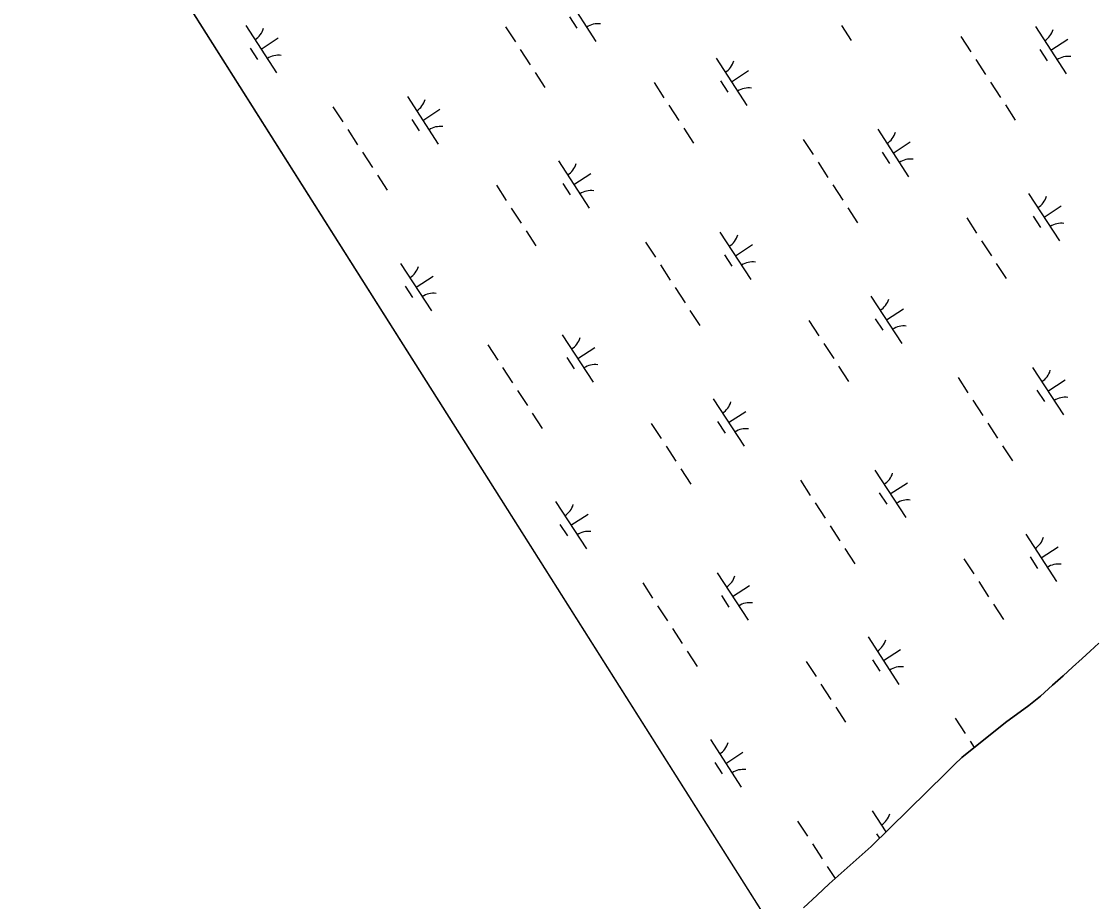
# Model space of a CAD drawing. Extents: x 3953924 to 3974542, y 193747 to 216192.
# Drawn here: x 3958928 to 3959877, y 206897 to 207674 of the extents above; entities that cross this region are included whole.
import ezdxf

# ---------------------------------------------------------------- set-up
doc = ezdxf.new("R2010")
doc.units = 0
for name, color, linetype in [('V-GRID-FRAM', 7, 'Continuous'), ('V-TOPO-SHOR', 7, 'Continuous'), ('V-WETL-SWMP', 7, 'Continuous')]:
    doc.layers.add(name, color=color, linetype=linetype)

msp = doc.modelspace()

# ---------------------------------------------------------------- linework, layer by layer
at = {"layer": 'V-GRID-FRAM'}
msp.add_lwpolyline([(3964669.26, 213787.91), (3972946.02, 201072.93), (3966056.99, 196668.54), (3957950.81, 209463.95), (3964669.26, 213787.91)], dxfattribs=at)
at = {"layer": 'V-TOPO-SHOR'}
msp.add_lwpolyline([(3959619.46, 206890.96), (3959631.55, 206902.06), (3959642.13, 206912.16), (3959679.03, 206945.2), (3959745.05, 207009.93), (3959752.74, 207017.67), (3959759.29, 207023.78), (3959798.06, 207054.8), (3959818.45, 207069.74), (3959828.77, 207077.96), (3959839.35, 207087.69), (3959848.92, 207096.04), (3959857.23, 207103.64), (3959865.67, 207111.25), (3959872.85, 207117.86), (3959880.41, 207124.84)], dxfattribs=at)
at = {"layer": 'V-WETL-SWMP'}
for p, q in [((3959408.63, 207698.3), (3959435.9, 207656.39)), ((3959594.36, 206869.64), (3959076.74, 207686.68)), ((3959126.33, 207670.51), (3959153.61, 207628.61)), ((3959355.9, 207669.25), (3959364.63, 207655.84)), ((3959412.53, 207678.17), (3959419.07, 207668.11)), ((3959652.88, 207670.52), (3959661.61, 207657.11)), ((3959824.34, 207669.47), (3959851.62, 207627.56)), ((3959758.52, 207660.54), (3959767.25, 207647.13)), ((3959130.23, 207650.38), (3959136.78, 207640.32)), ((3959139.97, 207649.56), (3959155.06, 207659.38)), ((3959837.98, 207648.52), (3959853.07, 207658.33)), ((3959368.99, 207649.14), (3959377.72, 207635.73)), ((3959542.05, 207641.68), (3959569.32, 207599.78)), ((3959828.24, 207649.33), (3959834.79, 207639.28)), ((3959771.61, 207640.42), (3959780.34, 207627.01)), ((3959382.08, 207629.02), (3959390.81, 207615.61)), ((3959555.69, 207620.73), (3959570.77, 207630.55)), ((3959487.29, 207620), (3959496.02, 207606.59)), ((3959545.95, 207621.55), (3959552.49, 207611.49)), ((3959784.71, 207620.31), (3959793.44, 207606.9)), ((3959269.22, 207607.55), (3959296.5, 207565.65)), ((3959203.4, 207598.62), (3959212.13, 207585.21)), ((3959282.86, 207586.6), (3959297.95, 207596.42)), ((3959500.38, 207599.89), (3959509.11, 207586.48)), ((3959797.8, 207600.19), (3959806.53, 207586.78)), ((3959273.12, 207587.42), (3959279.67, 207577.36)), ((3959216.49, 207578.51), (3959225.22, 207565.1)), ((3959513.48, 207579.78), (3959522.21, 207566.37)), ((3959684.94, 207578.72), (3959712.21, 207536.82)), ((3959619.12, 207569.79), (3959627.85, 207556.38)), ((3959698.58, 207557.77), (3959713.66, 207567.59)), ((3959229.59, 207558.39), (3959238.32, 207544.98)), ((3959688.84, 207558.59), (3959695.38, 207548.53)), ((3959402.64, 207550.94), (3959429.92, 207509.03)), ((3959632.21, 207549.68), (3959640.94, 207536.27)), ((3959242.68, 207538.28), (3959251.41, 207524.87)), ((3959416.28, 207529.99), (3959431.37, 207539.8)), ((3959347.89, 207529.26), (3959356.62, 207515.85)), ((3959406.54, 207530.8), (3959413.09, 207520.75)), ((3959645.3, 207529.56), (3959654.03, 207516.15)), ((3959818.36, 207522.11), (3959845.64, 207480.2)), ((3959360.98, 207509.15), (3959369.71, 207495.74)), ((3959658.4, 207509.45), (3959667.12, 207496.04)), ((3959832, 207501.15), (3959847.08, 207510.97)), ((3959763.6, 207500.43), (3959772.33, 207487.02)), ((3959822.26, 207501.97), (3959828.8, 207491.92)), ((3959374.07, 207489.03), (3959382.8, 207475.62)), ((3959545.53, 207487.98), (3959572.81, 207446.07)), ((3959776.7, 207480.31), (3959785.42, 207466.91)), ((3959479.71, 207479.05), (3959488.44, 207465.64)), ((3959559.17, 207467.03), (3959574.26, 207476.85)), ((3959549.43, 207467.85), (3959555.98, 207457.79)), ((3959263.24, 207460.19), (3959290.52, 207418.29)), ((3959492.81, 207458.93), (3959501.53, 207445.52)), ((3959789.79, 207460.2), (3959798.52, 207446.79)), ((3959276.88, 207439.24), (3959291.96, 207449.06)), ((3959267.14, 207440.06), (3959273.68, 207430)), ((3959505.9, 207438.82), (3959514.63, 207425.41)), ((3959678.95, 207431.36), (3959706.23, 207389.46)), ((3959518.99, 207418.7), (3959527.72, 207405.29)), ((3959692.59, 207410.41), (3959707.68, 207420.23)), ((3959624.2, 207409.68), (3959632.93, 207396.27)), ((3959682.85, 207411.23), (3959689.4, 207401.17)), ((3959406.13, 207397.23), (3959433.41, 207355.33)), ((3959340.31, 207388.3), (3959349.04, 207374.89)), ((3959419.77, 207376.28), (3959434.85, 207386.1)), ((3959637.29, 207389.57), (3959646.02, 207376.16)), ((3959410.03, 207377.1), (3959416.57, 207367.04)), ((3959353.4, 207368.19), (3959362.13, 207354.78)), ((3959650.38, 207369.46), (3959659.11, 207356.05)), ((3959821.84, 207368.4), (3959849.12, 207326.5)), ((3959756.02, 207359.47), (3959764.75, 207346.06)), ((3959835.48, 207347.45), (3959850.57, 207357.27)), ((3959366.49, 207348.07), (3959375.22, 207334.66)), ((3959825.74, 207348.27), (3959832.29, 207338.21)), ((3959539.55, 207340.62), (3959566.83, 207298.71)), ((3959769.12, 207339.36), (3959777.85, 207325.95)), ((3959379.59, 207327.96), (3959388.32, 207314.55)), ((3959553.19, 207319.67), (3959568.27, 207329.49)), ((3959484.79, 207318.94), (3959493.52, 207305.53)), ((3959543.45, 207320.48), (3959549.99, 207310.43)), ((3959782.21, 207319.24), (3959790.94, 207305.83)), ((3959497.89, 207298.83), (3959506.62, 207285.42)), ((3959795.3, 207299.13), (3959804.03, 207285.72)), ((3959510.98, 207278.71), (3959519.71, 207265.3)), ((3959682.44, 207277.66), (3959709.72, 207235.75)), ((3959616.62, 207268.73), (3959625.35, 207255.32)), ((3959696.08, 207256.71), (3959711.16, 207266.53)), ((3959686.34, 207257.53), (3959692.88, 207247.47)), ((3959400.14, 207249.87), (3959427.42, 207207.97)), ((3959629.71, 207248.61), (3959638.44, 207235.2)), ((3959413.78, 207228.92), (3959428.87, 207238.74)), ((3959404.04, 207229.74), (3959410.59, 207219.68)), ((3959642.81, 207228.5), (3959651.53, 207215.09)), ((3959815.86, 207221.04), (3959843.14, 207179.14)), ((3959655.9, 207208.38), (3959664.63, 207194.97)), ((3959829.5, 207200.09), (3959844.58, 207209.91)), ((3959761.1, 207199.36), (3959769.83, 207185.95)), ((3959819.76, 207200.91), (3959826.31, 207190.85)), ((3959543.03, 207186.91), (3959570.31, 207145.01)), ((3959477.21, 207177.98), (3959485.94, 207164.57)), ((3959774.2, 207179.25), (3959782.93, 207165.84)), ((3959546.93, 207166.78), (3959553.48, 207156.72)), ((3959556.67, 207165.96), (3959571.76, 207175.78)), ((3959490.31, 207157.87), (3959499.04, 207144.46)), ((3959787.29, 207159.14), (3959796.02, 207145.73)), ((3959503.4, 207137.75), (3959512.13, 207124.34)), ((3959676.46, 207130.3), (3959703.73, 207088.39)), ((3959690.09, 207109.35), (3959705.18, 207119.17)), ((3959880.41, 207124.84), (3959872.85, 207117.86)), ((3959516.49, 207117.64), (3959525.22, 207104.23)), ((3959680.35, 207110.16), (3959686.9, 207100.11)), ((3959865.67, 207111.25), (3959857.23, 207103.65)), ((3959872.85, 207117.86), (3959865.67, 207111.25)), ((3959621.7, 207108.62), (3959630.43, 207095.21)), ((3959857.23, 207103.65), (3959848.92, 207096.04)), ((3959848.92, 207096.04), (3959839.35, 207087.69)), ((3959634.79, 207088.51), (3959643.52, 207075.1)), ((3959839.35, 207087.69), (3959828.77, 207077.96)), ((3959828.77, 207077.96), (3959818.45, 207069.74)), ((3959647.89, 207068.39), (3959656.61, 207054.98)), ((3959818.45, 207069.74), (3959798.06, 207054.8)), ((3959753.53, 207058.41), (3959762.25, 207045)), ((3959798.06, 207054.8), (3959759.29, 207023.78)), ((3959537.05, 207039.55), (3959564.33, 206997.65)), ((3959766.62, 207038.29), (3959770.32, 207032.6)), ((3959550.69, 207018.6), (3959565.78, 207028.42)), ((3959540.95, 207019.42), (3959547.5, 207009.36)), ((3959752.74, 207017.67), (3959745.05, 207009.93)), ((3959759.29, 207023.78), (3959752.74, 207017.67)), ((3959745.05, 207009.93), (3959679.03, 206945.2)), ((3959614.12, 206967.66), (3959622.85, 206954.25)), ((3959679.94, 206976.59), (3959692.06, 206957.98)), ((3959683.84, 206956.46), (3959686.44, 206952.47)), ((3959627.21, 206947.55), (3959635.94, 206934.14)), ((3959679.03, 206945.2), (3959642.13, 206912.16)), ((3959640.31, 206927.43), (3959647.26, 206916.75)), ((3959642.13, 206912.16), (3959631.55, 206902.06)), ((3959631.55, 206902.06), (3959619.46, 206890.96))]:
    msp.add_line(p, q, dxfattribs=at)
for centre, start, end in [((3959437.53, 207654.33), 82.29009, 123.83375), ((3959125.1, 207672.84), 302.29009, 343.83375), ((3959823.11, 207671.79), 302.29009, 343.83375), ((3959155.24, 207626.54), 82.29009, 123.83375), ((3959853.25, 207625.5), 82.29009, 123.83375), ((3959540.82, 207644.01), 302.29009, 343.83375), ((3959570.95, 207597.71), 82.29009, 123.83375), ((3959267.99, 207609.88), 302.29009, 343.83375), ((3959298.13, 207563.58), 82.29009, 123.83375), ((3959683.71, 207581.05), 302.29009, 343.83375), ((3959401.41, 207553.26), 302.29009, 343.83375), ((3959713.84, 207534.75), 82.29009, 123.83375), ((3959431.55, 207506.97), 82.29009, 123.83375), ((3959817.13, 207524.43), 302.29009, 343.83375), ((3959847.26, 207478.13), 82.29009, 123.83375), ((3959544.3, 207490.3), 302.29009, 343.83375), ((3959574.44, 207444.01), 82.29009, 123.83375), ((3959262.01, 207462.52), 302.29009, 343.83375), ((3959292.14, 207416.22), 82.29009, 123.83375), ((3959677.72, 207433.69), 302.29009, 343.83375), ((3959707.86, 207387.39), 82.29009, 123.83375), ((3959404.9, 207399.56), 302.29009, 343.83375), ((3959435.03, 207353.26), 82.29009, 123.83375), ((3959820.61, 207370.73), 302.29009, 343.83375), ((3959538.32, 207342.94), 302.29009, 343.83375), ((3959850.75, 207324.43), 82.29009, 123.83375), ((3959568.46, 207296.65), 82.29009, 123.83375), ((3959681.21, 207279.98), 302.29009, 343.83375), ((3959398.91, 207252.2), 302.29009, 343.83375), ((3959711.35, 207233.69), 82.29009, 123.83375), ((3959429.05, 207205.9), 82.29009, 123.83375), ((3959814.63, 207223.37), 302.29009, 343.83375), ((3959844.77, 207177.07), 82.29009, 123.83375), ((3959541.8, 207189.24), 302.29009, 343.83375), ((3959571.94, 207142.94), 82.29009, 123.83375), ((3959675.22, 207132.62), 302.29009, 343.83375), ((3959705.36, 207086.33), 82.29009, 123.83375), ((3959535.82, 207041.88), 302.29009, 343.83375), ((3959565.96, 206995.58), 82.29009, 123.83375), ((3959678.71, 206978.92), 302.29009, 343.83375)]:
    msp.add_arc(centre, 17.62, start, end, dxfattribs=at)

doc.saveas('drawing.dxf')
